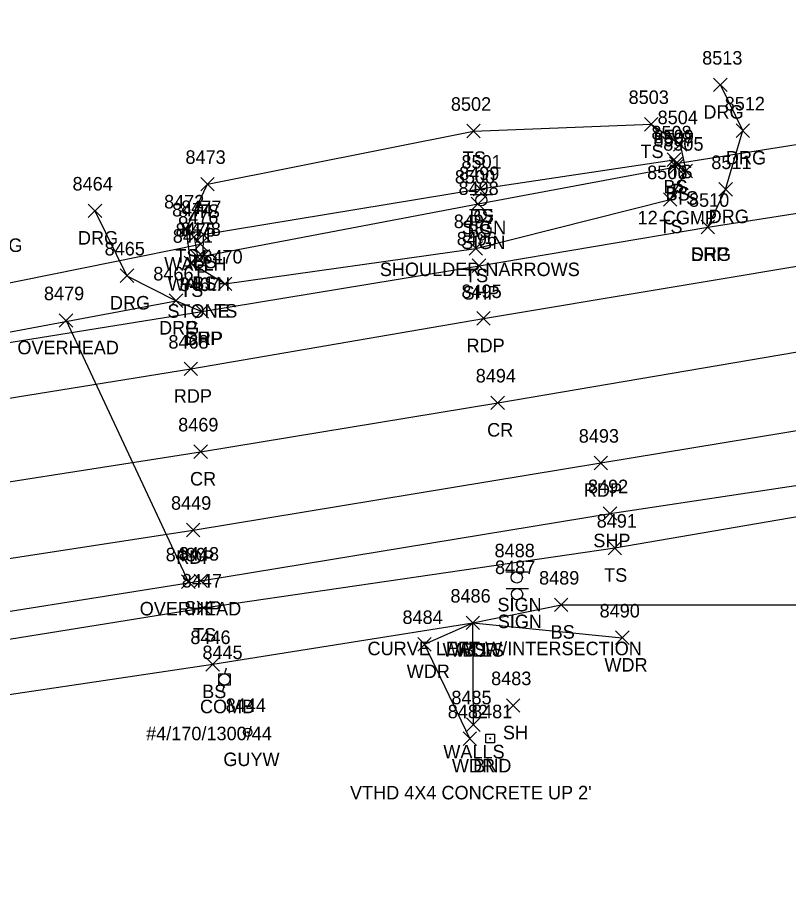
# Model space of a CAD drawing. Extents: x 1611797 to 1633212, y 298978 to 305475.
# Drawn here: x 1627605.1 to 1627719.2, y 304151.3 to 304279.3 of the extents above; entities that cross this region are included whole.
import ezdxf

# ---------------------------------------------------------------- set-up
doc = ezdxf.new("R2010")
doc.units = 0
for name, color, linetype in [('D_A', 7, 'Continuous'), ('D_C', 7, 'Continuous'), ('D_I', 7, 'Continuous'), ('D_TIC', 7, 'Continuous'), ('DCP', 7, 'Continuous'), ('DHW', 7, 'Continuous'), ('L_A', 7, 'Continuous'), ('L_I', 7, 'Continuous'), ('L_TIC', 7, 'Continuous'), ('LAWA', 7, 'Continuous'), ('LELB', 7, 'Continuous'), ('LWS', 7, 'Continuous'), ('M_A', 7, 'Continuous'), ('M_C', 7, 'Continuous'), ('M_I', 7, 'Continuous'), ('MHBP', 7, 'Continuous'), ('P_A', 7, 'Continuous'), ('P_I', 7, 'Continuous'), ('P_TIC', 7, 'Continuous'), ('PET', 7, 'Continuous'), ('PRC', 7, 'Continuous'), ('PSP', 7, 'Continuous'), ('R_A', 7, 'Continuous'), ('R_I', 7, 'Continuous'), ('R_TIC', 7, 'Continuous'), ('RDG', 7, 'Continuous'), ('RDP', 7, 'Continuous'), ('S_A', 7, 'Continuous'), ('S_C', 7, 'Continuous'), ('S_I', 7, 'Continuous'), ('SSGN', 7, 'Continuous'), ('U_A', 7, 'Continuous'), ('U_C', 7, 'Continuous'), ('U_I', 7, 'Continuous'), ('U_TIC', 7, 'Continuous'), ('UCO', 7, 'Continuous'), ('UP', 7, 'Continuous'), ('UPGW', 7, 'Continuous')]:
    doc.layers.add(name, color=color, linetype=linetype)

msp = doc.modelspace()

# ---------------------------------------------------------------- linework, layer by layer
at = {"layer": 'D_TIC'}
for points in [[(1627701.52, 304256.7), (1627703.52, 304258.7)], [(1627703.52, 304256.7), (1627701.52, 304258.7)], [(1627630.22, 304245.87), (1627632.22, 304247.87)], [(1627632.22, 304245.87), (1627630.22, 304247.87)], [(1627631.18, 304244.78), (1627633.18, 304246.78)], [(1627633.18, 304244.78), (1627631.18, 304246.78)], [(1627630.74, 304242.89), (1627632.74, 304244.89)], [(1627632.74, 304242.89), (1627630.74, 304244.89)]]:
    msp.add_lwpolyline(points, dxfattribs=at)
at = {"layer": 'DCP'}
for points in [[(1627702.52, 304257.7), (1627742.35, 304263.99)], [(1627592.65, 304237.8), (1627632.18, 304245.78)]]:
    msp.add_lwpolyline(points, dxfattribs=at)
at = {"layer": 'DHW'}
msp.add_lwpolyline([(1627631.22, 304246.87), (1627631.74, 304243.89)], dxfattribs=at)
at = {"layer": 'L_TIC'}
for points in [[(1627671.54, 304261.5), (1627673.54, 304263.5)], [(1627673.54, 304261.5), (1627671.54, 304263.5)], [(1627697.82, 304262.51), (1627699.82, 304264.51)], [(1627699.82, 304262.51), (1627697.82, 304264.51)], [(1627702.11, 304259.52), (1627704.11, 304261.52)], [(1627704.11, 304259.52), (1627702.11, 304261.52)], [(1627701.19, 304257.27), (1627703.19, 304259.27)], [(1627703.19, 304257.27), (1627701.19, 304259.27)], [(1627701.19, 304257.27), (1627703.19, 304259.27)], [(1627703.19, 304257.27), (1627701.19, 304259.27)], [(1627701.51, 304256.23), (1627703.51, 304258.23)], [(1627703.51, 304256.23), (1627701.51, 304258.23)], [(1627702.94, 304255.6), (1627704.94, 304257.6)], [(1627704.94, 304255.6), (1627702.94, 304257.6)], [(1627632.21, 304253.65), (1627634.21, 304255.65)], [(1627634.21, 304253.65), (1627632.21, 304255.65)], [(1627672.53, 304252.94), (1627674.53, 304254.94)], [(1627674.53, 304252.94), (1627672.53, 304254.94)], [(1627700.62, 304251.39), (1627702.62, 304253.39)], [(1627702.62, 304251.39), (1627700.62, 304253.39)], [(1627700.62, 304251.39), (1627702.62, 304253.39)], [(1627702.62, 304251.39), (1627700.62, 304253.39)], [(1627672.21, 304250.73), (1627674.21, 304252.73)], [(1627674.21, 304250.73), (1627672.21, 304252.73)], [(1627629.04, 304247.05), (1627631.04, 304249.05)], [(1627631.04, 304247.05), (1627629.04, 304249.05)], [(1627631.57, 304246.22), (1627633.57, 304248.22)], [(1627633.57, 304246.22), (1627631.57, 304248.22)], [(1627631.57, 304246.22), (1627633.57, 304248.22)], [(1627633.57, 304246.22), (1627631.57, 304248.22)], [(1627671.88, 304244.15), (1627673.88, 304246.15)], [(1627673.88, 304244.15), (1627671.88, 304246.15)], [(1627631.5, 304243), (1627633.5, 304245)], [(1627633.5, 304243), (1627631.5, 304245)], [(1627629.75, 304241.98), (1627631.75, 304243.98)], [(1627631.75, 304241.98), (1627629.75, 304243.98)], [(1627634.79, 304238.91), (1627636.79, 304240.91)], [(1627636.79, 304238.91), (1627634.79, 304240.91)], [(1627634.79, 304238.91), (1627636.79, 304240.91)], [(1627636.79, 304238.91), (1627634.79, 304240.91)], [(1627692.45, 304199.85), (1627694.45, 304201.85)], [(1627694.45, 304199.85), (1627692.45, 304201.85)], [(1627631.66, 304191), (1627633.66, 304193)], [(1627633.66, 304191), (1627631.66, 304193)], [(1627684.51, 304191.43), (1627686.51, 304193.43)], [(1627686.51, 304191.43), (1627684.51, 304193.43)], [(1627671.44, 304188.77), (1627673.44, 304190.77)], [(1627673.44, 304188.77), (1627671.44, 304190.77)], [(1627671.44, 304188.77), (1627673.44, 304190.77)], [(1627673.44, 304188.77), (1627671.44, 304190.77)], [(1627671.44, 304188.77), (1627673.44, 304190.77)], [(1627673.44, 304188.77), (1627671.44, 304190.77)], [(1627693.54, 304186.57), (1627695.54, 304188.57)], [(1627695.54, 304186.57), (1627693.54, 304188.57)], [(1627664.3, 304185.61), (1627666.3, 304187.61)], [(1627666.3, 304185.61), (1627664.3, 304187.61)], [(1627632.98, 304182.64), (1627634.98, 304184.64)], [(1627634.98, 304182.64), (1627632.98, 304184.64)], [(1627677.41, 304176.56), (1627679.41, 304178.56)], [(1627679.41, 304176.56), (1627677.41, 304178.56)], [(1627671.53, 304173.73), (1627673.53, 304175.73)], [(1627673.53, 304173.73), (1627671.53, 304175.73)], [(1627670.99, 304171.66), (1627672.99, 304173.66)], [(1627672.99, 304171.66), (1627670.99, 304173.66)]]:
    msp.add_lwpolyline(points, dxfattribs=at)
at = {"layer": 'LAWA'}
msp.add_lwpolyline([(1627671.99, 304172.66), (1627665.3, 304186.61), (1627672.44, 304189.77), (1627694.54, 304187.57)], dxfattribs=at)
at = {"layer": 'LELB'}
for points in [[(1627635.79, 304239.91), (1627630.75, 304242.98), (1627630.04, 304248.05), (1627633.21, 304254.65), (1627672.54, 304262.5), (1627698.82, 304263.51), (1627703.11, 304260.52), (1627703.94, 304256.6), (1627701.62, 304252.39)], [(1627632.57, 304247.22), (1627632.5, 304244), (1627673.21, 304251.73), (1627702.51, 304257.23), (1627702.19, 304258.27)], [(1627632.57, 304247.22), (1627673.53, 304253.94), (1627702.19, 304258.27)], [(1627635.79, 304239.91), (1627672.88, 304245.15), (1627701.62, 304252.39)], [(1627513.94, 304175.98), (1627521.44, 304177.41), (1627555.05, 304179.97), (1627588.22, 304184.86), (1627632.66, 304192), (1627693.45, 304200.85), (1627733.92, 304207.81), (1627774.83, 304214.95), (1627813.09, 304223.4), (1627830.27, 304224.79), (1627839.05, 304218.89), (1627843.73, 304211.84)], [(1627502.46, 304166.64), (1627520.09, 304169.65), (1627556.55, 304172.45), (1627588.61, 304176.9), (1627633.98, 304183.64), (1627672.44, 304189.77), (1627685.51, 304192.43), (1627735.25, 304192.44), (1627778.08, 304198.79), (1627817.51, 304204.84), (1627835.05, 304213.05)]]:
    msp.add_lwpolyline(points, dxfattribs=at)
at = {"layer": 'LWS'}
msp.add_lwpolyline([(1627672.53, 304174.73), (1627672.44, 304189.77)], dxfattribs=at)
at = {"layer": 'MHBP'}
msp.add_lwpolyline([(1627674.38, 304173.29), (1627675.63, 304173.29), (1627675.63, 304172.04), (1627674.38, 304172.04)], close=True, dxfattribs=at)
msp.add_circle((1627675.01, 304172.67), 0.0833, dxfattribs=at)
at = {"layer": 'P_TIC'}
for points in [[(1627706.19, 304247.3), (1627708.19, 304249.3)], [(1627708.19, 304247.3), (1627706.19, 304249.3)], [(1627672.37, 304241.59), (1627674.37, 304243.59)], [(1627674.37, 304241.59), (1627672.37, 304243.59)], [(1627631.37, 304234.84), (1627633.37, 304236.84)], [(1627633.37, 304234.84), (1627631.37, 304236.84)], [(1627673.02, 304233.8), (1627675.02, 304235.8)], [(1627675.02, 304233.8), (1627673.02, 304235.8)], [(1627629.73, 304226.33), (1627631.73, 304228.33)], [(1627631.73, 304226.33), (1627629.73, 304228.33)], [(1627675.13, 304221.32), (1627677.13, 304223.32)], [(1627677.13, 304221.32), (1627675.13, 304223.32)], [(1627631.19, 304214.08), (1627633.19, 304216.08)], [(1627633.19, 304214.08), (1627631.19, 304216.08)], [(1627690.37, 304212.42), (1627692.37, 304214.42)], [(1627692.37, 304212.42), (1627690.37, 304214.42)], [(1627691.73, 304204.95), (1627693.73, 304206.95)], [(1627693.73, 304204.95), (1627691.73, 304206.95)], [(1627630.08, 304202.5), (1627632.08, 304204.5)], [(1627632.08, 304202.5), (1627630.08, 304204.5)], [(1627631.22, 304194.98), (1627633.22, 304196.98)], [(1627633.22, 304194.98), (1627631.22, 304196.98)]]:
    msp.add_lwpolyline(points, dxfattribs=at)
at = {"layer": 'PET'}
for points in [[(1627468.65, 304200.39), (1627509.72, 304207.63), (1627550.47, 304213.99), (1627583.99, 304219.82), (1627630.73, 304227.33), (1627674.02, 304234.8), (1627727.73, 304243.76), (1627766.78, 304250.64), (1627804.93, 304257.83), (1627871.73, 304271.16)], [(1627477.7, 304178.83), (1627519.8, 304185.67), (1627552.84, 304190.69), (1627585.85, 304196.53), (1627631.08, 304203.5), (1627691.37, 304213.42), (1627732.05, 304220.15), (1627772.2, 304227), (1627810.3, 304233.75), (1627865.14, 304244.67)]]:
    msp.add_lwpolyline(points, dxfattribs=at)
at = {"layer": 'PRC'}
msp.add_lwpolyline([(1627250.94, 304151.35), (1627286.78, 304158.21), (1627326.18, 304165.03), (1627359.67, 304171.21), (1627391.41, 304176.36), (1627426.14, 304181.92), (1627454.34, 304186.02), (1627471.65, 304189.25), (1627512.67, 304195.94), (1627550.92, 304201.88), (1627586.13, 304207.89), (1627632.19, 304215.08), (1627676.13, 304222.32), (1627729.71, 304231.42), (1627769.14, 304238.24), (1627805.83, 304244.92), (1627874.04, 304257.97)], dxfattribs=at)
at = {"layer": 'PSP'}
for points in [[(1627478.46, 304176.47), (1627553.74, 304183.53), (1627587.55, 304188.9), (1627632.22, 304195.98), (1627692.73, 304205.95), (1627733.25, 304212.06), (1627773.66, 304219.04), (1627812.69, 304226.02), (1627836.67, 304229.89), (1627862.31, 304234.47), (1627868.47, 304235.99), (1627889.12, 304240.45), (1627921.13, 304246.03), (1627972.26, 304255.87), (1627993.74, 304259.59), (1628028.77, 304266.82), (1628078.62, 304279.32)], [(1627467.59, 304203.62), (1627509.17, 304214.66), (1627548.66, 304221.7), (1627582.68, 304228.02), (1627590, 304229.03), (1627632.37, 304235.84), (1627673.37, 304242.59), (1627707.19, 304248.3), (1627746.94, 304254.52), (1627765.06, 304258.01), (1627804.39, 304265.42), (1627852.07, 304273.99)]]:
    msp.add_lwpolyline(points, dxfattribs=at)
at = {"layer": 'R_TIC'}
for points in [[(1627708.05, 304268.33), (1627710.05, 304270.33)], [(1627710.05, 304268.33), (1627708.05, 304270.33)], [(1627711.38, 304261.56), (1627713.38, 304263.56)], [(1627713.38, 304261.56), (1627711.38, 304263.56)], [(1627708.83, 304252.88), (1627710.83, 304254.88)], [(1627710.83, 304252.88), (1627708.83, 304254.88)], [(1627615.56, 304249.71), (1627617.56, 304251.71)], [(1627617.56, 304249.71), (1627615.56, 304251.71)], [(1627706.19, 304247.3), (1627708.19, 304249.3)], [(1627708.19, 304247.3), (1627706.19, 304249.3)], [(1627620.3, 304240.11), (1627622.3, 304242.11)], [(1627622.3, 304240.11), (1627620.3, 304242.11)], [(1627627.55, 304236.41), (1627629.55, 304238.41)], [(1627629.55, 304236.41), (1627627.55, 304238.41)], [(1627627.55, 304236.41), (1627629.55, 304238.41)], [(1627629.55, 304236.41), (1627627.55, 304238.41)], [(1627631.37, 304234.84), (1627633.37, 304236.84)], [(1627633.37, 304234.84), (1627631.37, 304236.84)]]:
    msp.add_lwpolyline(points, dxfattribs=at)
at = {"layer": 'RDG'}
for points in [[(1627707.19, 304248.3), (1627709.83, 304253.88), (1627712.38, 304262.56), (1627709.05, 304269.33)], [(1627616.56, 304250.71), (1627621.3, 304241.11), (1627628.55, 304237.41)]]:
    msp.add_lwpolyline(points, dxfattribs=at)
at = {"layer": 'RDP'}
msp.add_lwpolyline([(1627590, 304229.03), (1627595.07, 304231.12), (1627628.55, 304237.41), (1627632.37, 304235.84)], dxfattribs=at)
at = {"layer": 'SSGN'}
for p, q in [((1627672.05, 304253.11), (1627675.39, 304253.11)), ((1627673.7, 304252.27), (1627673.7, 304252.27)), ((1627671.95, 304250.9), (1627675.28, 304250.9)), ((1627673.59, 304250.07), (1627673.59, 304250.07)), ((1627677.3, 304197.32), (1627680.63, 304197.32)), ((1627678.94, 304196.49), (1627678.94, 304196.49)), ((1627677.35, 304194.85), (1627680.68, 304194.85)), ((1627678.99, 304194.01), (1627678.99, 304194.01))]:
    msp.add_line(p, q, dxfattribs=at)
for centre in [(1627673.7, 304252.27), (1627673.59, 304250.07), (1627678.94, 304196.49), (1627678.99, 304194.01)]:
    msp.add_circle(centre, 0.833, dxfattribs=at)
at = {"layer": 'U_TIC'}
for points in [[(1627611.28, 304233.49), (1627613.28, 304235.49)], [(1627613.28, 304233.49), (1627611.28, 304235.49)], [(1627629.37, 304194.87), (1627631.37, 304196.87)], [(1627631.37, 304194.87), (1627629.37, 304196.87)]]:
    msp.add_lwpolyline(points, dxfattribs=at)
at = {"layer": 'UCO'}
msp.add_lwpolyline([(1627612.28, 304234.49), (1627630.37, 304195.87)], dxfattribs=at)
at = {"layer": 'UP'}
for p, q in [((1627635.96, 304183.07), (1627635.71, 304182.24)), ((1627634.87, 304180.57), (1627634.87, 304182.24)), ((1627634.87, 304182.24), (1627636.54, 304182.24)), ((1627635.71, 304181.41), (1627635.71, 304181.41)), ((1627636.54, 304182.24), (1627636.54, 304180.57)), ((1627636.54, 304180.57), (1627634.87, 304180.57)), ((1627635.46, 304179.74), (1627635.71, 304180.57))]:
    msp.add_line(p, q, dxfattribs=at)
msp.add_circle((1627635.71, 304181.41), 0.833, dxfattribs=at)
at = {"layer": 'UPGW'}
for radius in [0.625, 0.0833]:
    msp.add_circle((1627639.15, 304173.59), radius, dxfattribs=at)

# ---------------------------------------------------------------- texts
at = {"layer": 'D_A'}
for s, p in [('P', (1627701.9, 304252.7)), ('WALLH', (1627626.81, 304241.87)), ('P', (1627631.55, 304240.78)), ('WALLH', (1627627.33, 304238.89))]:
    msp.add_text(s, height=2, dxfattribs=at).set_placement(p)
at = {"layer": 'D_C'}
for s, p in [('12 CGMP', (1627696.81, 304248.7)), ('STONE', (1627627.28, 304234.89))]:
    msp.add_text(s, height=2, dxfattribs=at).set_placement(p)
at = {"layer": 'D_I'}
for s, p in [('8509', (1627699.17, 304260.7)), ('8474', (1627627.96, 304249.87)), ('8476', (1627628.86, 304248.78)), ('8475', (1627628.48, 304246.89))]:
    msp.add_text(s, height=2, dxfattribs=at).set_placement(p)
at = {"layer": 'L_A'}
for s, p in [('TS', (1627670.95, 304257.5)), ('TS', (1627697.23, 304258.51)), ('TS', (1627701.52, 304255.52)), ('BS', (1627700.63, 304253.27)), ('BS', (1627700.63, 304253.27)), ('BS', (1627700.95, 304252.23)), ('TS', (1627702.35, 304251.6)), ('TS', (1627631.62, 304249.65)), ('BS', (1627671.97, 304248.94)), ('TS', (1627700.03, 304247.39)), ('TS', (1627700.03, 304247.39)), ('BS', (1627671.65, 304246.73)), ('TS', (1627628.45, 304243.05)), ('BS', (1627631.01, 304242.22)), ('BS', (1627631.01, 304242.22)), ('TS', (1627671.29, 304240.15)), ('BS', (1627630.95, 304239)), ('TS', (1627629.16, 304237.98)), ('TS', (1627634.2, 304234.91)), ('TS', (1627634.2, 304234.91)), ('TS', (1627691.86, 304195.85)), ('BS', (1627683.95, 304187.43)), ('TS', (1627631.07, 304187)), ('WALLS', (1627667.98, 304184.77)), ('WDR', (1627669.8, 304184.77)), ('BS', (1627670.88, 304184.77)), ('WDR', (1627691.9, 304182.57)), ('WDR', (1627662.66, 304181.61)), ('BS', (1627632.42, 304178.64)), ('SH', (1627676.89, 304172.56)), ('WALLS', (1627668.08, 304169.73)), ('WDR', (1627669.35, 304167.66))]:
    msp.add_text(s, height=2, dxfattribs=at).set_placement(p)
at = {"layer": 'L_I'}
for s, p in [('8503', (1627695.48, 304266.51)), ('8502', (1627669.2, 304265.5)), ('8504', (1627699.77, 304263.52)), ('8508', (1627698.85, 304261.27)), ('8508', (1627698.85, 304261.27)), ('8507', (1627699.17, 304260.23)), ('8505', (1627700.61, 304259.6)), ('8473', (1627629.95, 304257.65)), ('8501', (1627670.76, 304256.94)), ('8506', (1627698.22, 304255.39)), ('8506', (1627698.22, 304255.39)), ('8500', (1627669.79, 304254.73)), ('8472', (1627626.78, 304251.05)), ('8477', (1627629.31, 304250.22)), ('8477', (1627629.31, 304250.22)), ('8497', (1627669.62, 304248.15)), ('8471', (1627628.06, 304245.98)), ('8478', (1627629.24, 304247)), ('8470', (1627632.45, 304242.91)), ('8470', (1627632.45, 304242.91)), ('8491', (1627690.76, 304203.85)), ('8447', (1627629.4, 304195)), ('8489', (1627682.24, 304195.43)), ('8486', (1627669.13, 304192.77)), ('8486', (1627669.13, 304192.77)), ('8486', (1627669.13, 304192.77)), ('8490', (1627691.19, 304190.57)), ('8484', (1627662.04, 304189.61)), ('8446', (1627630.67, 304186.64)), ('8483', (1627675.15, 304180.56)), ('8485', (1627669.27, 304177.73)), ('8482', (1627668.73, 304175.66))]:
    msp.add_text(s, height=2, dxfattribs=at).set_placement(p)
at = {"layer": 'M_A'}
msp.add_text('BND', height=2, dxfattribs=at).set_placement((1627672.5, 304167.67))
at = {"layer": 'M_C'}
msp.add_text("VTHD 4X4 CONCRETE UP 2'", height=2, dxfattribs=at).set_placement((1627654.28, 304163.67))
at = {"layer": 'M_I'}
msp.add_text('8481', height=2, dxfattribs=at).set_placement((1627672.32, 304175.67))
at = {"layer": 'P_A'}
for s, p in [('SHP', (1627704.73, 304243.3)), ('SHP', (1627670.91, 304237.59)), ('SHP', (1627629.9, 304230.84)), ('RDP', (1627671.51, 304229.8)), ('RDP', (1627628.22, 304222.33)), ('CR', (1627674.56, 304217.32)), ('CR', (1627630.62, 304210.08)), ('RDP', (1627688.86, 304208.42)), ('SHP', (1627690.26, 304200.95)), ('RDP', (1627628.57, 304198.5)), ('SHP', (1627629.75, 304190.98))]:
    msp.add_text(s, height=2, dxfattribs=at).set_placement(p)
at = {"layer": 'P_I'}
for s, p in [('8510', (1627704.41, 304251.3)), ('8496', (1627670.06, 304245.59)), ('8467', (1627629.06, 304238.84)), ('8495', (1627670.76, 304237.8)), ('8468', (1627627.42, 304230.33)), ('8494', (1627672.87, 304225.32)), ('8469', (1627628.87, 304218.08)), ('8493', (1627688.11, 304216.42)), ('8492', (1627689.47, 304208.95)), ('8449', (1627627.81, 304206.5)), ('8448', (1627628.96, 304198.98))]:
    msp.add_text(s, height=2, dxfattribs=at).set_placement(p)
at = {"layer": 'R_A'}
for s, p in [('DRG', (1627706.54, 304264.33)), ('DRG', (1627709.87, 304257.56)), ('DRG', (1627707.32, 304248.88)), ('DRG', (1627614.05, 304245.71)), ('DRG', (1627599.9, 304244.62)), ('DRG', (1627704.68, 304243.3)), ('DRG', (1627618.78, 304236.11)), ('DRG', (1627626.04, 304232.41)), ('DRP', (1627626.04, 304232.41)), ('DRP', (1627629.85, 304230.84))]:
    msp.add_text(s, height=2, dxfattribs=at).set_placement(p)
at = {"layer": 'R_I'}
for s, p in [('8513', (1627706.36, 304272.33)), ('8512', (1627709.69, 304265.56)), ('8511', (1627707.71, 304256.88)), ('8464', (1627613.25, 304253.71)), ('8510', (1627704.41, 304251.3)), ('8465', (1627617.99, 304244.11)), ('8466', (1627625.19, 304240.41)), ('8466', (1627625.19, 304240.41)), ('8467', (1627629.06, 304238.84))]:
    msp.add_text(s, height=2, dxfattribs=at).set_placement(p)
at = {"layer": 'S_A'}
for p in [(1627670.84, 304247.25), (1627670.73, 304245.05), (1627676.08, 304191.47), (1627676.13, 304188.99)]:
    msp.add_text('SIGN', height=2, dxfattribs=at).set_placement(p)
at = {"layer": 'S_C'}
for s, p in [('SHOULDER NARROWS', (1627658.69, 304241.05)), ('CURVE LEFT W/INTERSECTION', (1627656.87, 304184.99))]:
    msp.add_text(s, height=2, dxfattribs=at).set_placement(p)
at = {"layer": 'S_I'}
for s, p in [('8499', (1627670.41, 304255.25)), ('8498', (1627670.32, 304253.05)), ('8488', (1627675.66, 304199.47)), ('8487', (1627675.72, 304196.99))]:
    msp.add_text(s, height=2, dxfattribs=at).set_placement(p)
at = {"layer": 'U_A'}
for s, p in [('OVERHEAD', (1627605.09, 304229.49)), ('OVERHEAD', (1627623.18, 304190.87)), ('COMB', (1627632.09, 304176.41)), ('GUYW', (1627635.55, 304168.59))]:
    msp.add_text(s, height=2, dxfattribs=at).set_placement(p)
at = {"layer": 'U_C'}
msp.add_text('#4/170/1300/44', height=2, dxfattribs=at).set_placement((1627624.13, 304172.41))
at = {"layer": 'U_I'}
for s, p in [('8479', (1627609.02, 304237.49)), ('8480', (1627627.02, 304198.87)), ('8445', (1627632.45, 304184.41)), ('8444', (1627635.89, 304176.59))]:
    msp.add_text(s, height=2, dxfattribs=at).set_placement(p)

doc.saveas('drawing.dxf')
